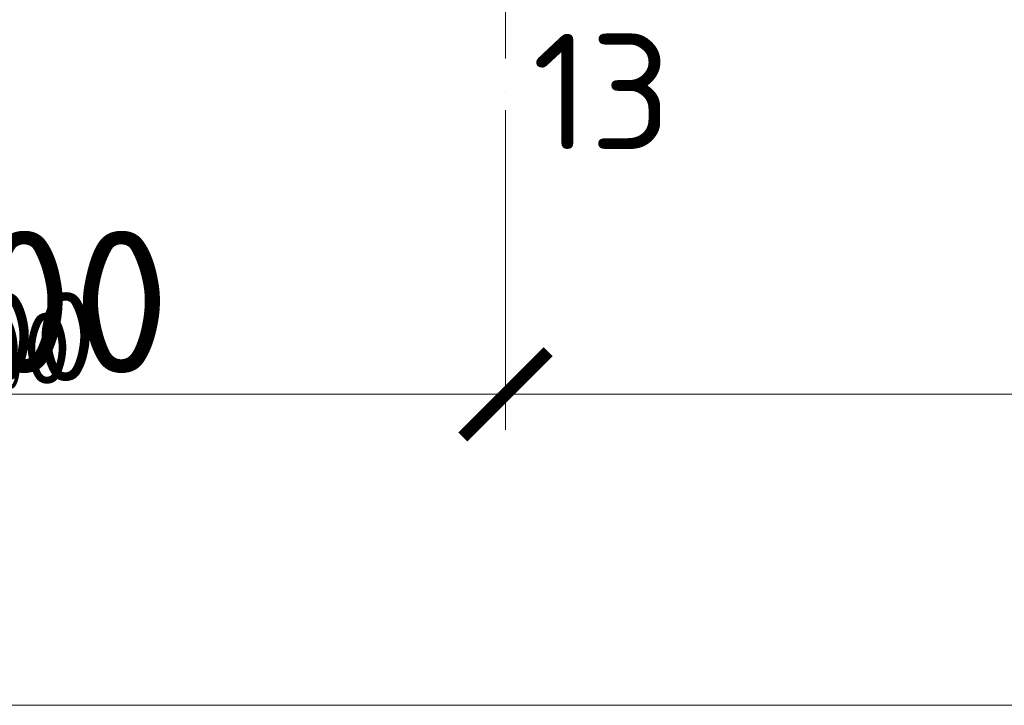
# Model space of a CAD drawing. Header units: millimetres. Extents: x -725694 to 5289369, y -1488057 to 2187451.
# Tile 613 of 656: x 417815 to 423359, y 144775 to 148633. Entities that reach past the tile are written whole.
import ezdxf

# ---------------------------------------------------------------- set-up
doc = ezdxf.new("R2010")
doc.units = ezdxf.units.MM
doc.linetypes.add('CENTERX2', pattern=[101.6, 63.5, -12.7, 12.7, -12.7])
doc.linetypes.add('DASHDOT', pattern=[25.4, 12.7, -6.35, 0, -6.35])
doc.layers.get('Defpoints').update_dxf_attribs({"color": 8})
for name, color, linetype, lineweight in [('A99_N_koty-200', 5, 'Continuous', 5), ('A99_N_koty-200 @ 1', 5, 'Continuous', 5), ('A99_N_koty-200 @ 10', 5, 'Continuous', 5), ('A99_N_koty-200 @ 100', 5, 'Continuous', 5), ('A99_N_koty-200 @ 200', 5, 'Continuous', 5), ('A99_N_koty-200 @ 250 (1)', 5, 'Continuous', 5), ('A99_N_koty-200 @ 250 (2)', 5, 'Continuous', 5), ('A99_N_koty-200 @ 400', 5, 'Continuous', 5), ('A99_N_txt-popis-200', 240, 'Continuous', 5), ('A99_S_osy', 1, 'CENTERX2', 5)]:
    doc.layers.add(name, color=color, linetype=linetype, lineweight=lineweight)
doc.styles.add('A99_kota', font='isocpeur.ttf', dxfattribs={"height": 2})
doc.styles.add('ad_popis 100', font='isocpeur.ttf', dxfattribs={"height": 200})
doc.dimstyles.new('A99_kota_200 new', dxfattribs={"dimscale": 200, "dimtxt": 2, "dimasz": 1.2, "dimexe": 0.5, "dimexo": 1.5, "dimgap": 0.3, "dimtad": 1, "dimdec": 0, "dimzin": 3, "dimdsep": 46, "dimtxsty": 'A99_kota', "dimblk": 'ARCHTICK', "dimcen": 2.5, "dimazin": 2, "dimtfac": 0.75, "dimtdec": 0, "dimtmove": 2, "dimatfit": 0, "dimfxl": 0, "dimtolj": 1, "dimtzin": 0, "dimlwd": 5, "dimlwe": 5, "dimarcsym": 0})

# ---------------------------------------------------------------- blocks, each defined once
blk = doc.blocks.new('_ArchTick')
at = {"color": 0, "linetype": 'ByBlock', "const_width": 0.15}
blk.add_lwpolyline([(-0.5, -0.5), (0.5, 0.5)], dxfattribs=at)
blk = doc.blocks.new('*D4680')
at = {"layer": 'A99_N_koty-200', "color": 0, "linetype": 'Continuous', "lineweight": 5, "ltscale": 10, "transparency": 16777216}
for p, q in [((420550, 146925), (420550, 146475)), ((429550, 146925), (429550, 146475)), ((429550, 146525), (420550, 146525))]:
    blk.add_line(p, q, dxfattribs=at)
at = {"layer": 'Defpoints', "color": 0, "linetype": 'Continuous', "lineweight": 0, "ltscale": 10, "transparency": 16777216}
for p in [(420550, 149400), (429550, 149400), (420550, 146525)]:
    blk.add_point(p, dxfattribs=at)
at = {"layer": 'A99_N_koty-200', "color": 0, "linetype": 'Continuous', "lineweight": 5, "ltscale": 10, "transparency": 16777216, "xscale": 120, "yscale": 120, "zscale": 120, "rotation": 180}
blk.add_blockref('_ArchTick', (420550, 146525), dxfattribs=at)
at = {"layer": 'A99_N_koty-200', "color": 0, "linetype": 'Continuous', "lineweight": 5, "ltscale": 10, "transparency": 16777216, "xscale": 120, "yscale": 120, "zscale": 120}
blk.add_blockref('_ArchTick', (429550, 146525), dxfattribs=at)
at = {"layer": 'A99_N_koty-200', "color": 0, "linetype": 'Continuous', "ltscale": 10, "transparency": 16777216, "insert": (425050, 146655), "char_height": 200, "attachment_point": 5, "style": 'A99_kota'}
blk.add_mtext('\\A1;9000', dxfattribs=at)
blk = doc.blocks.new('*D4681')
at = {"layer": 'A99_N_koty-200', "color": 0, "linetype": 'Continuous', "lineweight": 5, "ltscale": 10, "transparency": 16777216}
for p, q in [((420550, 147325), (420550, 146425)), ((429550, 147325), (429550, 146425)), ((429550, 146525), (420550, 146525))]:
    blk.add_line(p, q, dxfattribs=at)
at = {"layer": 'Defpoints', "color": 0, "linetype": 'Continuous', "lineweight": 0, "ltscale": 10, "transparency": 16777216}
for p in [(420550, 149400), (429550, 149400), (420550, 146525)]:
    blk.add_point(p, dxfattribs=at)
at = {"layer": 'A99_N_koty-200', "color": 0, "linetype": 'Continuous', "lineweight": 5, "ltscale": 10, "transparency": 16777216, "xscale": 240, "yscale": 240, "zscale": 240, "rotation": 180}
blk.add_blockref('_ArchTick', (420550, 146525), dxfattribs=at)
at = {"layer": 'A99_N_koty-200', "color": 0, "linetype": 'Continuous', "lineweight": 5, "ltscale": 10, "transparency": 16777216, "xscale": 240, "yscale": 240, "zscale": 240}
blk.add_blockref('_ArchTick', (429550, 146525), dxfattribs=at)
at = {"layer": 'A99_N_koty-200', "color": 0, "linetype": 'Continuous', "ltscale": 10, "transparency": 16777216, "insert": (425050, 146785), "char_height": 400, "attachment_point": 5, "style": 'A99_kota'}
blk.add_mtext('\\A1;9000', dxfattribs=at)
blk = doc.blocks.new('*D4682')
at = {"layer": 'A99_N_koty-200', "color": 0, "linetype": 'Continuous', "lineweight": 5, "ltscale": 10, "transparency": 16777216}
for p, q in [((420550, 146529), (420550, 146524.5)), ((429550, 146525), (420550, 146525)), ((429550, 146529), (429550, 146524.5))]:
    blk.add_line(p, q, dxfattribs=at)
at = {"layer": 'Defpoints', "color": 0, "linetype": 'Continuous', "lineweight": 0, "ltscale": 10, "transparency": 16777216}
for p in [(420550, 149400), (429550, 149400), (420550, 146525)]:
    blk.add_point(p, dxfattribs=at)
at = {"layer": 'A99_N_koty-200', "color": 0, "linetype": 'Continuous', "lineweight": 5, "ltscale": 10, "transparency": 16777216, "xscale": 1.2, "yscale": 1.2, "zscale": 1.2, "rotation": 180}
blk.add_blockref('_ArchTick', (420550, 146525), dxfattribs=at)
at = {"layer": 'A99_N_koty-200', "color": 0, "linetype": 'Continuous', "lineweight": 5, "ltscale": 10, "transparency": 16777216, "xscale": 1.2, "yscale": 1.2, "zscale": 1.2}
blk.add_blockref('_ArchTick', (429550, 146525), dxfattribs=at)
at = {"layer": 'A99_N_koty-200', "color": 0, "linetype": 'Continuous', "ltscale": 10, "transparency": 16777216, "insert": (425050, 146526.3), "char_height": 2, "attachment_point": 5, "style": 'A99_kota'}
blk.add_mtext('\\A1;9000', dxfattribs=at)
blk = doc.blocks.new('*D4683')
at = {"layer": 'A99_N_koty-200', "color": 0, "linetype": 'Continuous', "lineweight": 5, "ltscale": 10, "transparency": 16777216}
for p, q in [((420550, 148125), (420550, 146325)), ((429550, 148125), (429550, 146325)), ((429550, 146525), (420550, 146525))]:
    blk.add_line(p, q, dxfattribs=at)
at = {"layer": 'Defpoints', "color": 0, "linetype": 'Continuous', "lineweight": 0, "ltscale": 10, "transparency": 16777216}
for p in [(420550, 149400), (429550, 149400), (420550, 146525)]:
    blk.add_point(p, dxfattribs=at)
at = {"layer": 'A99_N_koty-200', "color": 0, "linetype": 'Continuous', "lineweight": 5, "ltscale": 10, "transparency": 16777216, "xscale": 480, "yscale": 480, "zscale": 480, "rotation": 180}
blk.add_blockref('_ArchTick', (420550, 146525), dxfattribs=at)
at = {"layer": 'A99_N_koty-200', "color": 0, "linetype": 'Continuous', "lineweight": 5, "ltscale": 10, "transparency": 16777216, "xscale": 480, "yscale": 480, "zscale": 480}
blk.add_blockref('_ArchTick', (429550, 146525), dxfattribs=at)
at = {"layer": 'A99_N_koty-200', "color": 0, "linetype": 'Continuous', "ltscale": 10, "transparency": 16777216, "insert": (425050, 147045), "char_height": 800, "attachment_point": 5, "style": 'A99_kota'}
blk.add_mtext('\\A1;9000', dxfattribs=at)
blk = doc.blocks.new('*D4684')
at = {"layer": 'A99_N_koty-200', "color": 0, "linetype": 'Continuous', "lineweight": 5, "ltscale": 10, "transparency": 16777216}
for p, q in [((420550, 146565), (420550, 146520)), ((429550, 146525), (420550, 146525)), ((429550, 146565), (429550, 146520))]:
    blk.add_line(p, q, dxfattribs=at)
at = {"layer": 'Defpoints', "color": 0, "linetype": 'Continuous', "lineweight": 0, "ltscale": 10, "transparency": 16777216}
for p in [(420550, 149400), (429550, 149400), (420550, 146525)]:
    blk.add_point(p, dxfattribs=at)
at = {"layer": 'A99_N_koty-200', "color": 0, "linetype": 'Continuous', "lineweight": 5, "ltscale": 10, "transparency": 16777216, "xscale": 12, "yscale": 12, "zscale": 12, "rotation": 180}
blk.add_blockref('_ArchTick', (420550, 146525), dxfattribs=at)
at = {"layer": 'A99_N_koty-200', "color": 0, "linetype": 'Continuous', "lineweight": 5, "ltscale": 10, "transparency": 16777216, "xscale": 12, "yscale": 12, "zscale": 12}
blk.add_blockref('_ArchTick', (429550, 146525), dxfattribs=at)
at = {"layer": 'A99_N_koty-200', "color": 0, "linetype": 'Continuous', "ltscale": 10, "transparency": 16777216, "insert": (425050, 146538), "char_height": 20, "attachment_point": 5, "style": 'A99_kota'}
blk.add_mtext('\\A1;9000', dxfattribs=at)
blk = doc.blocks.new('*D4685')
at = {"layer": 'A99_N_koty-200', "color": 0, "linetype": 'Continuous', "lineweight": 5, "ltscale": 10, "transparency": 16777216}
for p, q in [((420550, 147525), (420550, 146400)), ((429550, 147525), (429550, 146400)), ((429550, 146525), (420550, 146525))]:
    blk.add_line(p, q, dxfattribs=at)
at = {"layer": 'Defpoints', "color": 0, "linetype": 'Continuous', "lineweight": 0, "ltscale": 10, "transparency": 16777216}
for p in [(420550, 149400), (429550, 149400), (420550, 146525)]:
    blk.add_point(p, dxfattribs=at)
at = {"layer": 'A99_N_koty-200', "color": 0, "linetype": 'Continuous', "lineweight": 5, "ltscale": 10, "transparency": 16777216, "xscale": 300, "yscale": 300, "zscale": 300, "rotation": 180}
blk.add_blockref('_ArchTick', (420550, 146525), dxfattribs=at)
at = {"layer": 'A99_N_koty-200', "color": 0, "linetype": 'Continuous', "lineweight": 5, "ltscale": 10, "transparency": 16777216, "xscale": 300, "yscale": 300, "zscale": 300}
blk.add_blockref('_ArchTick', (429550, 146525), dxfattribs=at)
at = {"layer": 'A99_N_koty-200', "color": 0, "linetype": 'Continuous', "ltscale": 10, "transparency": 16777216, "insert": (425050, 146850), "char_height": 500, "attachment_point": 5, "style": 'A99_kota'}
blk.add_mtext('\\A1;9000', dxfattribs=at)
blk = doc.blocks.new('*D4686')
at = {"layer": 'A99_N_koty-200', "color": 0, "linetype": 'Continuous', "lineweight": 5, "ltscale": 10, "transparency": 16777216}
for p, q in [((420550, 147525), (420550, 146400)), ((429550, 147525), (429550, 146400)), ((429550, 146525), (420550, 146525))]:
    blk.add_line(p, q, dxfattribs=at)
at = {"layer": 'Defpoints', "color": 0, "linetype": 'Continuous', "lineweight": 0, "ltscale": 10, "transparency": 16777216}
for p in [(420550, 149400), (429550, 149400), (420550, 146525)]:
    blk.add_point(p, dxfattribs=at)
at = {"layer": 'A99_N_koty-200', "color": 0, "linetype": 'Continuous', "lineweight": 5, "ltscale": 10, "transparency": 16777216, "xscale": 300, "yscale": 300, "zscale": 300, "rotation": 180}
blk.add_blockref('_ArchTick', (420550, 146525), dxfattribs=at)
at = {"layer": 'A99_N_koty-200', "color": 0, "linetype": 'Continuous', "lineweight": 5, "ltscale": 10, "transparency": 16777216, "xscale": 300, "yscale": 300, "zscale": 300}
blk.add_blockref('_ArchTick', (429550, 146525), dxfattribs=at)
at = {"layer": 'A99_N_koty-200', "color": 0, "linetype": 'Continuous', "ltscale": 10, "transparency": 16777216, "insert": (425050, 146850), "char_height": 500, "attachment_point": 5, "style": 'A99_kota'}
blk.add_mtext('\\A1;9000', dxfattribs=at)
blk = doc.blocks.new('*D4688')
at = {"layer": 'A99_N_koty-200', "color": 0, "linetype": 'Continuous', "lineweight": 5, "ltscale": 10, "transparency": 16777216}
for p, q in [((414550, 146925), (414550, 146475)), ((420550, 146925), (420550, 146475)), ((420550, 146525), (414550, 146525))]:
    blk.add_line(p, q, dxfattribs=at)
at = {"layer": 'Defpoints', "color": 0, "linetype": 'Continuous', "lineweight": 0, "ltscale": 10, "transparency": 16777216}
for p in [(414550, 149400), (420550, 149400), (414550, 146525)]:
    blk.add_point(p, dxfattribs=at)
at = {"layer": 'A99_N_koty-200', "color": 0, "linetype": 'Continuous', "lineweight": 5, "ltscale": 10, "transparency": 16777216, "xscale": 120, "yscale": 120, "zscale": 120, "rotation": 180}
blk.add_blockref('_ArchTick', (414550, 146525), dxfattribs=at)
at = {"layer": 'A99_N_koty-200', "color": 0, "linetype": 'Continuous', "lineweight": 5, "ltscale": 10, "transparency": 16777216, "xscale": 120, "yscale": 120, "zscale": 120}
blk.add_blockref('_ArchTick', (420550, 146525), dxfattribs=at)
at = {"layer": 'A99_N_koty-200', "color": 0, "linetype": 'Continuous', "ltscale": 10, "transparency": 16777216, "insert": (417550, 146655), "char_height": 200, "attachment_point": 5, "style": 'A99_kota'}
blk.add_mtext('\\A1;6000', dxfattribs=at)
blk = doc.blocks.new('*D4689')
at = {"layer": 'A99_N_koty-200', "color": 0, "linetype": 'Continuous', "lineweight": 5, "ltscale": 10, "transparency": 16777216}
for p, q in [((414550, 147325), (414550, 146425)), ((420550, 147325), (420550, 146425)), ((420550, 146525), (414550, 146525))]:
    blk.add_line(p, q, dxfattribs=at)
at = {"layer": 'Defpoints', "color": 0, "linetype": 'Continuous', "lineweight": 0, "ltscale": 10, "transparency": 16777216}
for p in [(414550, 149400), (420550, 149400), (414550, 146525)]:
    blk.add_point(p, dxfattribs=at)
at = {"layer": 'A99_N_koty-200', "color": 0, "linetype": 'Continuous', "lineweight": 5, "ltscale": 10, "transparency": 16777216, "xscale": 240, "yscale": 240, "zscale": 240, "rotation": 180}
blk.add_blockref('_ArchTick', (414550, 146525), dxfattribs=at)
at = {"layer": 'A99_N_koty-200', "color": 0, "linetype": 'Continuous', "lineweight": 5, "ltscale": 10, "transparency": 16777216, "xscale": 240, "yscale": 240, "zscale": 240}
blk.add_blockref('_ArchTick', (420550, 146525), dxfattribs=at)
at = {"layer": 'A99_N_koty-200', "color": 0, "linetype": 'Continuous', "ltscale": 10, "transparency": 16777216, "insert": (417550, 146785), "char_height": 400, "attachment_point": 5, "style": 'A99_kota'}
blk.add_mtext('\\A1;6000', dxfattribs=at)
blk = doc.blocks.new('*D4690')
at = {"layer": 'A99_N_koty-200', "color": 0, "linetype": 'Continuous', "lineweight": 5, "ltscale": 10, "transparency": 16777216}
for p, q in [((414550, 146529), (414550, 146524.5)), ((420550, 146525), (414550, 146525)), ((420550, 146529), (420550, 146524.5))]:
    blk.add_line(p, q, dxfattribs=at)
at = {"layer": 'Defpoints', "color": 0, "linetype": 'Continuous', "lineweight": 0, "ltscale": 10, "transparency": 16777216}
for p in [(414550, 149400), (420550, 149400), (414550, 146525)]:
    blk.add_point(p, dxfattribs=at)
at = {"layer": 'A99_N_koty-200', "color": 0, "linetype": 'Continuous', "lineweight": 5, "ltscale": 10, "transparency": 16777216, "xscale": 1.2, "yscale": 1.2, "zscale": 1.2, "rotation": 180}
blk.add_blockref('_ArchTick', (414550, 146525), dxfattribs=at)
at = {"layer": 'A99_N_koty-200', "color": 0, "linetype": 'Continuous', "lineweight": 5, "ltscale": 10, "transparency": 16777216, "xscale": 1.2, "yscale": 1.2, "zscale": 1.2}
blk.add_blockref('_ArchTick', (420550, 146525), dxfattribs=at)
at = {"layer": 'A99_N_koty-200', "color": 0, "linetype": 'Continuous', "ltscale": 10, "transparency": 16777216, "insert": (417550, 146526.3), "char_height": 2, "attachment_point": 5, "style": 'A99_kota'}
blk.add_mtext('\\A1;6000', dxfattribs=at)
blk = doc.blocks.new('*D4691')
at = {"layer": 'A99_N_koty-200', "color": 0, "linetype": 'Continuous', "lineweight": 5, "ltscale": 10, "transparency": 16777216}
for p, q in [((414550, 148125), (414550, 146325)), ((420550, 148125), (420550, 146325)), ((420550, 146525), (414550, 146525))]:
    blk.add_line(p, q, dxfattribs=at)
at = {"layer": 'Defpoints', "color": 0, "linetype": 'Continuous', "lineweight": 0, "ltscale": 10, "transparency": 16777216}
for p in [(414550, 149400), (420550, 149400), (414550, 146525)]:
    blk.add_point(p, dxfattribs=at)
at = {"layer": 'A99_N_koty-200', "color": 0, "linetype": 'Continuous', "lineweight": 5, "ltscale": 10, "transparency": 16777216, "xscale": 480, "yscale": 480, "zscale": 480, "rotation": 180}
blk.add_blockref('_ArchTick', (414550, 146525), dxfattribs=at)
at = {"layer": 'A99_N_koty-200', "color": 0, "linetype": 'Continuous', "lineweight": 5, "ltscale": 10, "transparency": 16777216, "xscale": 480, "yscale": 480, "zscale": 480}
blk.add_blockref('_ArchTick', (420550, 146525), dxfattribs=at)
at = {"layer": 'A99_N_koty-200', "color": 0, "linetype": 'Continuous', "ltscale": 10, "transparency": 16777216, "insert": (417550, 147045), "char_height": 800, "attachment_point": 5, "style": 'A99_kota'}
blk.add_mtext('\\A1;6000', dxfattribs=at)
blk = doc.blocks.new('*D4692')
at = {"layer": 'A99_N_koty-200', "color": 0, "linetype": 'Continuous', "lineweight": 5, "ltscale": 10, "transparency": 16777216}
for p, q in [((414550, 146565), (414550, 146520)), ((420550, 146525), (414550, 146525)), ((420550, 146565), (420550, 146520))]:
    blk.add_line(p, q, dxfattribs=at)
at = {"layer": 'Defpoints', "color": 0, "linetype": 'Continuous', "lineweight": 0, "ltscale": 10, "transparency": 16777216}
for p in [(414550, 149400), (420550, 149400), (414550, 146525)]:
    blk.add_point(p, dxfattribs=at)
at = {"layer": 'A99_N_koty-200', "color": 0, "linetype": 'Continuous', "lineweight": 5, "ltscale": 10, "transparency": 16777216, "xscale": 12, "yscale": 12, "zscale": 12, "rotation": 180}
blk.add_blockref('_ArchTick', (414550, 146525), dxfattribs=at)
at = {"layer": 'A99_N_koty-200', "color": 0, "linetype": 'Continuous', "lineweight": 5, "ltscale": 10, "transparency": 16777216, "xscale": 12, "yscale": 12, "zscale": 12}
blk.add_blockref('_ArchTick', (420550, 146525), dxfattribs=at)
at = {"layer": 'A99_N_koty-200', "color": 0, "linetype": 'Continuous', "ltscale": 10, "transparency": 16777216, "insert": (417550, 146538), "char_height": 20, "attachment_point": 5, "style": 'A99_kota'}
blk.add_mtext('\\A1;6000', dxfattribs=at)
blk = doc.blocks.new('*D4693')
at = {"layer": 'A99_N_koty-200', "color": 0, "linetype": 'Continuous', "lineweight": 5, "ltscale": 10, "transparency": 16777216}
for p, q in [((414550, 147525), (414550, 146400)), ((420550, 147525), (420550, 146400)), ((420550, 146525), (414550, 146525))]:
    blk.add_line(p, q, dxfattribs=at)
at = {"layer": 'Defpoints', "color": 0, "linetype": 'Continuous', "lineweight": 0, "ltscale": 10, "transparency": 16777216}
for p in [(414550, 149400), (420550, 149400), (414550, 146525)]:
    blk.add_point(p, dxfattribs=at)
at = {"layer": 'A99_N_koty-200', "color": 0, "linetype": 'Continuous', "lineweight": 5, "ltscale": 10, "transparency": 16777216, "xscale": 300, "yscale": 300, "zscale": 300, "rotation": 180}
blk.add_blockref('_ArchTick', (414550, 146525), dxfattribs=at)
at = {"layer": 'A99_N_koty-200', "color": 0, "linetype": 'Continuous', "lineweight": 5, "ltscale": 10, "transparency": 16777216, "xscale": 300, "yscale": 300, "zscale": 300}
blk.add_blockref('_ArchTick', (420550, 146525), dxfattribs=at)
at = {"layer": 'A99_N_koty-200', "color": 0, "linetype": 'Continuous', "ltscale": 10, "transparency": 16777216, "insert": (417550, 146850), "char_height": 500, "attachment_point": 5, "style": 'A99_kota'}
blk.add_mtext('\\A1;6000', dxfattribs=at)
blk = doc.blocks.new('*D4694')
at = {"layer": 'A99_N_koty-200', "color": 0, "linetype": 'Continuous', "lineweight": 5, "ltscale": 10, "transparency": 16777216}
for p, q in [((414550, 147525), (414550, 146400)), ((420550, 147525), (420550, 146400)), ((420550, 146525), (414550, 146525))]:
    blk.add_line(p, q, dxfattribs=at)
at = {"layer": 'Defpoints', "color": 0, "linetype": 'Continuous', "lineweight": 0, "ltscale": 10, "transparency": 16777216}
for p in [(414550, 149400), (420550, 149400), (414550, 146525)]:
    blk.add_point(p, dxfattribs=at)
at = {"layer": 'A99_N_koty-200', "color": 0, "linetype": 'Continuous', "lineweight": 5, "ltscale": 10, "transparency": 16777216, "xscale": 300, "yscale": 300, "zscale": 300, "rotation": 180}
blk.add_blockref('_ArchTick', (414550, 146525), dxfattribs=at)
at = {"layer": 'A99_N_koty-200', "color": 0, "linetype": 'Continuous', "lineweight": 5, "ltscale": 10, "transparency": 16777216, "xscale": 300, "yscale": 300, "zscale": 300}
blk.add_blockref('_ArchTick', (420550, 146525), dxfattribs=at)
at = {"layer": 'A99_N_koty-200', "color": 0, "linetype": 'Continuous', "ltscale": 10, "transparency": 16777216, "insert": (417550, 146850), "char_height": 500, "attachment_point": 5, "style": 'A99_kota'}
blk.add_mtext('\\A1;6000', dxfattribs=at)
blk = doc.blocks.new('*D4784')
at = {"layer": 'A99_N_koty-200', "color": 0, "linetype": 'Continuous', "lineweight": 5, "ltscale": 10, "transparency": 16777216}
for p, q in [((299400, 145175), (299400, 144725)), ((438875.5, 145175), (438875.5, 144725)), ((438875.5, 144775), (299400, 144775))]:
    blk.add_line(p, q, dxfattribs=at)
at = {"layer": 'Defpoints', "color": 0, "linetype": 'Continuous', "lineweight": 0, "ltscale": 10, "transparency": 16777216}
for p in [(299400, 148705), (438875.5, 148705), (299400, 144775)]:
    blk.add_point(p, dxfattribs=at)
at = {"layer": 'A99_N_koty-200', "color": 0, "linetype": 'Continuous', "lineweight": 5, "ltscale": 10, "transparency": 16777216, "xscale": 120, "yscale": 120, "zscale": 120, "rotation": 180}
blk.add_blockref('_ArchTick', (299400, 144775), dxfattribs=at)
at = {"layer": 'A99_N_koty-200', "color": 0, "linetype": 'Continuous', "lineweight": 5, "ltscale": 10, "transparency": 16777216, "xscale": 120, "yscale": 120, "zscale": 120}
blk.add_blockref('_ArchTick', (438875.5, 144775), dxfattribs=at)
at = {"layer": 'A99_N_koty-200', "color": 0, "linetype": 'Continuous', "ltscale": 10, "transparency": 16777216, "insert": (369137.8, 144905), "char_height": 200, "attachment_point": 5, "style": 'A99_kota'}
blk.add_mtext('\\A1;139476', dxfattribs=at)
blk = doc.blocks.new('*D4785')
at = {"layer": 'A99_N_koty-200', "color": 0, "linetype": 'Continuous', "lineweight": 5, "ltscale": 10, "transparency": 16777216}
for p, q in [((299400, 145575), (299400, 144675)), ((438875.5, 145575), (438875.5, 144675)), ((438875.5, 144775), (299400, 144775))]:
    blk.add_line(p, q, dxfattribs=at)
at = {"layer": 'Defpoints', "color": 0, "linetype": 'Continuous', "lineweight": 0, "ltscale": 10, "transparency": 16777216}
for p in [(299400, 148705), (438875.5, 148705), (299400, 144775)]:
    blk.add_point(p, dxfattribs=at)
at = {"layer": 'A99_N_koty-200', "color": 0, "linetype": 'Continuous', "lineweight": 5, "ltscale": 10, "transparency": 16777216, "xscale": 240, "yscale": 240, "zscale": 240, "rotation": 180}
blk.add_blockref('_ArchTick', (299400, 144775), dxfattribs=at)
at = {"layer": 'A99_N_koty-200', "color": 0, "linetype": 'Continuous', "lineweight": 5, "ltscale": 10, "transparency": 16777216, "xscale": 240, "yscale": 240, "zscale": 240}
blk.add_blockref('_ArchTick', (438875.5, 144775), dxfattribs=at)
at = {"layer": 'A99_N_koty-200', "color": 0, "linetype": 'Continuous', "ltscale": 10, "transparency": 16777216, "insert": (369137.8, 145035), "char_height": 400, "attachment_point": 5, "style": 'A99_kota'}
blk.add_mtext('\\A1;139476', dxfattribs=at)
blk = doc.blocks.new('*D4786')
at = {"layer": 'A99_N_koty-200', "color": 0, "linetype": 'Continuous', "lineweight": 5, "ltscale": 10, "transparency": 16777216}
for p, q in [((299400, 144779), (299400, 144774.5)), ((438875.5, 144775), (299400, 144775)), ((438875.5, 144779), (438875.5, 144774.5))]:
    blk.add_line(p, q, dxfattribs=at)
at = {"layer": 'Defpoints', "color": 0, "linetype": 'Continuous', "lineweight": 0, "ltscale": 10, "transparency": 16777216}
for p in [(299400, 148705), (438875.5, 148705), (299400, 144775)]:
    blk.add_point(p, dxfattribs=at)
at = {"layer": 'A99_N_koty-200', "color": 0, "linetype": 'Continuous', "lineweight": 5, "ltscale": 10, "transparency": 16777216, "xscale": 1.2, "yscale": 1.2, "zscale": 1.2, "rotation": 180}
blk.add_blockref('_ArchTick', (299400, 144775), dxfattribs=at)
at = {"layer": 'A99_N_koty-200', "color": 0, "linetype": 'Continuous', "lineweight": 5, "ltscale": 10, "transparency": 16777216, "xscale": 1.2, "yscale": 1.2, "zscale": 1.2}
blk.add_blockref('_ArchTick', (438875.5, 144775), dxfattribs=at)
at = {"layer": 'A99_N_koty-200', "color": 0, "linetype": 'Continuous', "ltscale": 10, "transparency": 16777216, "insert": (369137.8, 144776.3), "char_height": 2, "attachment_point": 5, "style": 'A99_kota'}
blk.add_mtext('\\A1;139476', dxfattribs=at)
blk = doc.blocks.new('*D4787')
at = {"layer": 'A99_N_koty-200', "color": 0, "linetype": 'Continuous', "lineweight": 5, "ltscale": 10, "transparency": 16777216}
for p, q in [((299400, 146375), (299400, 144575)), ((438875.5, 146375), (438875.5, 144575)), ((438875.5, 144775), (299400, 144775))]:
    blk.add_line(p, q, dxfattribs=at)
at = {"layer": 'Defpoints', "color": 0, "linetype": 'Continuous', "lineweight": 0, "ltscale": 10, "transparency": 16777216}
for p in [(299400, 148705), (438875.5, 148705), (299400, 144775)]:
    blk.add_point(p, dxfattribs=at)
at = {"layer": 'A99_N_koty-200', "color": 0, "linetype": 'Continuous', "lineweight": 5, "ltscale": 10, "transparency": 16777216, "xscale": 480, "yscale": 480, "zscale": 480, "rotation": 180}
blk.add_blockref('_ArchTick', (299400, 144775), dxfattribs=at)
at = {"layer": 'A99_N_koty-200', "color": 0, "linetype": 'Continuous', "lineweight": 5, "ltscale": 10, "transparency": 16777216, "xscale": 480, "yscale": 480, "zscale": 480}
blk.add_blockref('_ArchTick', (438875.5, 144775), dxfattribs=at)
at = {"layer": 'A99_N_koty-200', "color": 0, "linetype": 'Continuous', "ltscale": 10, "transparency": 16777216, "insert": (369137.8, 145295), "char_height": 800, "attachment_point": 5, "style": 'A99_kota'}
blk.add_mtext('\\A1;139476', dxfattribs=at)
blk = doc.blocks.new('*D4788')
at = {"layer": 'A99_N_koty-200', "color": 0, "linetype": 'Continuous', "lineweight": 5, "ltscale": 10, "transparency": 16777216}
for p, q in [((299400, 144815), (299400, 144770)), ((438875.5, 144815), (438875.5, 144770)), ((438875.5, 144775), (299400, 144775))]:
    blk.add_line(p, q, dxfattribs=at)
at = {"layer": 'Defpoints', "color": 0, "linetype": 'Continuous', "lineweight": 0, "ltscale": 10, "transparency": 16777216}
for p in [(299400, 148705), (438875.5, 148705), (299400, 144775)]:
    blk.add_point(p, dxfattribs=at)
at = {"layer": 'A99_N_koty-200', "color": 0, "linetype": 'Continuous', "lineweight": 5, "ltscale": 10, "transparency": 16777216, "xscale": 12, "yscale": 12, "zscale": 12, "rotation": 180}
blk.add_blockref('_ArchTick', (299400, 144775), dxfattribs=at)
at = {"layer": 'A99_N_koty-200', "color": 0, "linetype": 'Continuous', "lineweight": 5, "ltscale": 10, "transparency": 16777216, "xscale": 12, "yscale": 12, "zscale": 12}
blk.add_blockref('_ArchTick', (438875.5, 144775), dxfattribs=at)
at = {"layer": 'A99_N_koty-200', "color": 0, "linetype": 'Continuous', "ltscale": 10, "transparency": 16777216, "insert": (369137.8, 144788), "char_height": 20, "attachment_point": 5, "style": 'A99_kota'}
blk.add_mtext('\\A1;139476', dxfattribs=at)
blk = doc.blocks.new('*D4789')
at = {"layer": 'A99_N_koty-200', "color": 0, "linetype": 'Continuous', "lineweight": 5, "ltscale": 10, "transparency": 16777216}
for p, q in [((299400, 145775), (299400, 144650)), ((438875.5, 145775), (438875.5, 144650)), ((438875.5, 144775), (299400, 144775))]:
    blk.add_line(p, q, dxfattribs=at)
at = {"layer": 'Defpoints', "color": 0, "linetype": 'Continuous', "lineweight": 0, "ltscale": 10, "transparency": 16777216}
for p in [(299400, 148705), (438875.5, 148705), (299400, 144775)]:
    blk.add_point(p, dxfattribs=at)
at = {"layer": 'A99_N_koty-200', "color": 0, "linetype": 'Continuous', "lineweight": 5, "ltscale": 10, "transparency": 16777216, "xscale": 300, "yscale": 300, "zscale": 300, "rotation": 180}
blk.add_blockref('_ArchTick', (299400, 144775), dxfattribs=at)
at = {"layer": 'A99_N_koty-200', "color": 0, "linetype": 'Continuous', "lineweight": 5, "ltscale": 10, "transparency": 16777216, "xscale": 300, "yscale": 300, "zscale": 300}
blk.add_blockref('_ArchTick', (438875.5, 144775), dxfattribs=at)
at = {"layer": 'A99_N_koty-200', "color": 0, "linetype": 'Continuous', "ltscale": 10, "transparency": 16777216, "insert": (369137.8, 145100), "char_height": 500, "attachment_point": 5, "style": 'A99_kota'}
blk.add_mtext('\\A1;139476', dxfattribs=at)
blk = doc.blocks.new('*D4790')
at = {"layer": 'A99_N_koty-200', "color": 0, "linetype": 'Continuous', "lineweight": 5, "ltscale": 10, "transparency": 16777216}
for p, q in [((299400, 145775), (299400, 144650)), ((438875.5, 145775), (438875.5, 144650)), ((438875.5, 144775), (299400, 144775))]:
    blk.add_line(p, q, dxfattribs=at)
at = {"layer": 'Defpoints', "color": 0, "linetype": 'Continuous', "lineweight": 0, "ltscale": 10, "transparency": 16777216}
for p in [(299400, 148705), (438875.5, 148705), (299400, 144775)]:
    blk.add_point(p, dxfattribs=at)
at = {"layer": 'A99_N_koty-200', "color": 0, "linetype": 'Continuous', "lineweight": 5, "ltscale": 10, "transparency": 16777216, "xscale": 300, "yscale": 300, "zscale": 300, "rotation": 180}
blk.add_blockref('_ArchTick', (299400, 144775), dxfattribs=at)
at = {"layer": 'A99_N_koty-200', "color": 0, "linetype": 'Continuous', "lineweight": 5, "ltscale": 10, "transparency": 16777216, "xscale": 300, "yscale": 300, "zscale": 300}
blk.add_blockref('_ArchTick', (438875.5, 144775), dxfattribs=at)
at = {"layer": 'A99_N_koty-200', "color": 0, "linetype": 'Continuous', "ltscale": 10, "transparency": 16777216, "insert": (369137.8, 145100), "char_height": 500, "attachment_point": 5, "style": 'A99_kota'}
blk.add_mtext('\\A1;139476', dxfattribs=at)
blk = doc.blocks.new('*U6086')
at = {"layer": 'A99_N_koty-200 @ 1', "linetype": 'Continuous', "ltscale": 10}
dim = blk.add_linear_dim(base=(420550, 146525), p1=(429550, 149400), p2=(420550, 149400), angle=180, dimstyle='A99_kota_200 new', override={"dimscale": 1, "dimtix": 1, "dimtofl": 1, "dimtmove": 1, "dimatfit": 1}, dxfattribs=at)
dim.commit()
dim.dimension.update_dxf_attribs({"geometry": '*D4682', "text_midpoint": (425050, 146526.3)})
at = {"layer": 'A99_N_koty-200 @ 10', "linetype": 'Continuous', "ltscale": 10}
dim = blk.add_linear_dim(base=(420550, 146525), p1=(429550, 149400), p2=(420550, 149400), angle=180, dimstyle='A99_kota_200 new', override={"dimscale": 10, "dimtix": 1, "dimtofl": 1, "dimtmove": 1, "dimatfit": 1}, dxfattribs=at)
dim.commit()
dim.dimension.update_dxf_attribs({"geometry": '*D4684', "text_midpoint": (425050, 146538)})
at = {"layer": 'A99_N_koty-200 @ 100', "linetype": 'Continuous', "ltscale": 10}
dim = blk.add_linear_dim(base=(420550, 146525), p1=(429550, 149400), p2=(420550, 149400), angle=180, dimstyle='A99_kota_200 new', override={"dimscale": 100, "dimtix": 1, "dimtofl": 1, "dimtmove": 1, "dimatfit": 1}, dxfattribs=at)
dim.commit()
dim.dimension.update_dxf_attribs({"geometry": '*D4680', "text_midpoint": (425050, 146655)})
at = {"layer": 'A99_N_koty-200 @ 200', "linetype": 'Continuous', "ltscale": 10}
dim = blk.add_linear_dim(base=(420550, 146525), p1=(429550, 149400), p2=(420550, 149400), angle=180, dimstyle='A99_kota_200 new', override={"dimscale": 200, "dimtix": 1, "dimtofl": 1, "dimtmove": 1, "dimatfit": 1}, dxfattribs=at)
dim.commit()
dim.dimension.update_dxf_attribs({"geometry": '*D4681', "text_midpoint": (425050, 146785)})
at = {"layer": 'A99_N_koty-200 @ 250 (1)', "linetype": 'Continuous', "ltscale": 10}
dim = blk.add_linear_dim(base=(420550, 146525), p1=(429550, 149400), p2=(420550, 149400), angle=180, dimstyle='A99_kota_200 new', override={"dimscale": 250, "dimtix": 1, "dimtofl": 1, "dimtmove": 1, "dimatfit": 1}, dxfattribs=at)
dim.commit()
dim.dimension.update_dxf_attribs({"geometry": '*D4686', "text_midpoint": (425050, 146850)})
at = {"layer": 'A99_N_koty-200 @ 250 (2)', "linetype": 'Continuous', "ltscale": 10}
dim = blk.add_linear_dim(base=(420550, 146525), p1=(429550, 149400), p2=(420550, 149400), angle=180, dimstyle='A99_kota_200 new', override={"dimscale": 250, "dimtix": 1, "dimtofl": 1, "dimtmove": 1, "dimatfit": 1}, dxfattribs=at)
dim.commit()
dim.dimension.update_dxf_attribs({"geometry": '*D4685', "text_midpoint": (425050, 146850)})
at = {"layer": 'A99_N_koty-200 @ 400', "linetype": 'Continuous', "ltscale": 10}
dim = blk.add_linear_dim(base=(420550, 146525), p1=(429550, 149400), p2=(420550, 149400), angle=180, dimstyle='A99_kota_200 new', override={"dimscale": 400, "dimtix": 1, "dimtofl": 1, "dimtmove": 1, "dimatfit": 1}, dxfattribs=at)
dim.commit()
dim.dimension.update_dxf_attribs({"geometry": '*D4683', "text_midpoint": (425050, 147045)})
blk = doc.blocks.new('*U6087')
at = {"layer": 'A99_N_koty-200 @ 1', "linetype": 'Continuous', "ltscale": 10}
dim = blk.add_linear_dim(base=(414550, 146525), p1=(420550, 149400), p2=(414550, 149400), angle=180, dimstyle='A99_kota_200 new', override={"dimscale": 1, "dimtix": 1, "dimtofl": 1, "dimtmove": 1, "dimatfit": 1}, dxfattribs=at)
dim.commit()
dim.dimension.update_dxf_attribs({"geometry": '*D4690', "text_midpoint": (417550, 146526.3)})
at = {"layer": 'A99_N_koty-200 @ 10', "linetype": 'Continuous', "ltscale": 10}
dim = blk.add_linear_dim(base=(414550, 146525), p1=(420550, 149400), p2=(414550, 149400), angle=180, dimstyle='A99_kota_200 new', override={"dimscale": 10, "dimtix": 1, "dimtofl": 1, "dimtmove": 1, "dimatfit": 1}, dxfattribs=at)
dim.commit()
dim.dimension.update_dxf_attribs({"geometry": '*D4692', "text_midpoint": (417550, 146538)})
at = {"layer": 'A99_N_koty-200 @ 100', "linetype": 'Continuous', "ltscale": 10}
dim = blk.add_linear_dim(base=(414550, 146525), p1=(420550, 149400), p2=(414550, 149400), angle=180, dimstyle='A99_kota_200 new', override={"dimscale": 100, "dimtix": 1, "dimtofl": 1, "dimtmove": 1, "dimatfit": 1}, dxfattribs=at)
dim.commit()
dim.dimension.update_dxf_attribs({"geometry": '*D4688', "text_midpoint": (417550, 146655)})
at = {"layer": 'A99_N_koty-200 @ 200', "linetype": 'Continuous', "ltscale": 10}
dim = blk.add_linear_dim(base=(414550, 146525), p1=(420550, 149400), p2=(414550, 149400), angle=180, dimstyle='A99_kota_200 new', override={"dimscale": 200, "dimtix": 1, "dimtofl": 1, "dimtmove": 1, "dimatfit": 1}, dxfattribs=at)
dim.commit()
dim.dimension.update_dxf_attribs({"geometry": '*D4689', "text_midpoint": (417550, 146785)})
at = {"layer": 'A99_N_koty-200 @ 250 (1)', "linetype": 'Continuous', "ltscale": 10}
dim = blk.add_linear_dim(base=(414550, 146525), p1=(420550, 149400), p2=(414550, 149400), angle=180, dimstyle='A99_kota_200 new', override={"dimscale": 250, "dimtix": 1, "dimtofl": 1, "dimtmove": 1, "dimatfit": 1}, dxfattribs=at)
dim.commit()
dim.dimension.update_dxf_attribs({"geometry": '*D4694', "text_midpoint": (417550, 146850)})
at = {"layer": 'A99_N_koty-200 @ 250 (2)', "linetype": 'Continuous', "ltscale": 10}
dim = blk.add_linear_dim(base=(414550, 146525), p1=(420550, 149400), p2=(414550, 149400), angle=180, dimstyle='A99_kota_200 new', override={"dimscale": 250, "dimtix": 1, "dimtofl": 1, "dimtmove": 1, "dimatfit": 1}, dxfattribs=at)
dim.commit()
dim.dimension.update_dxf_attribs({"geometry": '*D4693', "text_midpoint": (417550, 146850)})
at = {"layer": 'A99_N_koty-200 @ 400', "linetype": 'Continuous', "ltscale": 10}
dim = blk.add_linear_dim(base=(414550, 146525), p1=(420550, 149400), p2=(414550, 149400), angle=180, dimstyle='A99_kota_200 new', override={"dimscale": 400, "dimtix": 1, "dimtofl": 1, "dimtmove": 1, "dimatfit": 1}, dxfattribs=at)
dim.commit()
dim.dimension.update_dxf_attribs({"geometry": '*D4691', "text_midpoint": (417550, 147045)})
blk = doc.blocks.new('*U6099')
at = {"layer": 'A99_N_koty-200 @ 1', "linetype": 'Continuous', "ltscale": 10}
dim = blk.add_linear_dim(base=(299400, 144775), p1=(438875.5457, 148705), p2=(299400, 148705), angle=180, dimstyle='A99_kota_200 new', override={"dimscale": 1, "dimtix": 1, "dimtofl": 1, "dimtmove": 1, "dimatfit": 1}, dxfattribs=at)
dim.commit()
dim.dimension.update_dxf_attribs({"geometry": '*D4786', "text_midpoint": (369137.7728, 144776.3)})
at = {"layer": 'A99_N_koty-200 @ 10', "linetype": 'Continuous', "ltscale": 10}
dim = blk.add_linear_dim(base=(299400, 144775), p1=(438875.5457, 148705), p2=(299400, 148705), angle=180, dimstyle='A99_kota_200 new', override={"dimscale": 10, "dimtix": 1, "dimtofl": 1, "dimtmove": 1, "dimatfit": 1}, dxfattribs=at)
dim.commit()
dim.dimension.update_dxf_attribs({"geometry": '*D4788', "text_midpoint": (369137.7728, 144788)})
at = {"layer": 'A99_N_koty-200 @ 100', "linetype": 'Continuous', "ltscale": 10}
dim = blk.add_linear_dim(base=(299400, 144775), p1=(438875.5457, 148705), p2=(299400, 148705), angle=180, dimstyle='A99_kota_200 new', override={"dimscale": 100, "dimtix": 1, "dimtofl": 1, "dimtmove": 1, "dimatfit": 1}, dxfattribs=at)
dim.commit()
dim.dimension.update_dxf_attribs({"geometry": '*D4784', "text_midpoint": (369137.7728, 144905)})
at = {"layer": 'A99_N_koty-200 @ 200', "linetype": 'Continuous', "ltscale": 10}
dim = blk.add_linear_dim(base=(299400, 144775), p1=(438875.5457, 148705), p2=(299400, 148705), angle=180, dimstyle='A99_kota_200 new', override={"dimscale": 200, "dimtix": 1, "dimtofl": 1, "dimtmove": 1, "dimatfit": 1}, dxfattribs=at)
dim.commit()
dim.dimension.update_dxf_attribs({"geometry": '*D4785', "text_midpoint": (369137.7728, 145035)})
at = {"layer": 'A99_N_koty-200 @ 250 (1)', "linetype": 'Continuous', "ltscale": 10}
dim = blk.add_linear_dim(base=(299400, 144775), p1=(438875.5457, 148705), p2=(299400, 148705), angle=180, dimstyle='A99_kota_200 new', override={"dimscale": 250, "dimtix": 1, "dimtofl": 1, "dimtmove": 1, "dimatfit": 1}, dxfattribs=at)
dim.commit()
dim.dimension.update_dxf_attribs({"geometry": '*D4790', "text_midpoint": (369137.7728, 145100)})
at = {"layer": 'A99_N_koty-200 @ 250 (2)', "linetype": 'Continuous', "ltscale": 10}
dim = blk.add_linear_dim(base=(299400, 144775), p1=(438875.5457, 148705), p2=(299400, 148705), angle=180, dimstyle='A99_kota_200 new', override={"dimscale": 250, "dimtix": 1, "dimtofl": 1, "dimtmove": 1, "dimatfit": 1}, dxfattribs=at)
dim.commit()
dim.dimension.update_dxf_attribs({"geometry": '*D4789', "text_midpoint": (369137.7728, 145100)})
at = {"layer": 'A99_N_koty-200 @ 400', "linetype": 'Continuous', "ltscale": 10}
dim = blk.add_linear_dim(base=(299400, 144775), p1=(438875.5457, 148705), p2=(299400, 148705), angle=180, dimstyle='A99_kota_200 new', override={"dimscale": 400, "dimtix": 1, "dimtofl": 1, "dimtmove": 1, "dimatfit": 1}, dxfattribs=at)
dim.commit()
dim.dimension.update_dxf_attribs({"geometry": '*D4787', "text_midpoint": (369137.7728, 145295)})

msp = doc.modelspace()

# ---------------------------------------------------------------- linework, layer by layer
at = {"layer": 'A99_S_osy', "linetype": 'DASHDOT', "lineweight": 5, "ltscale": 30}
msp.add_lwpolyline([(420550, 146890), (420550, 179215)], dxfattribs=at)

# ---------------------------------------------------------------- block references
at = {"layer": 'A99_N_koty-200', "color": 3, "linetype": 'Continuous', "lineweight": 0}
for name in ['*U6087', '*U6086', '*U6099']:
    msp.add_blockref(name, (0, 0), dxfattribs=at)

# ---------------------------------------------------------------- texts
at = {"layer": 'A99_N_txt-popis-200', "color": 1, "lineweight": 0, "insert": (420700, 148553.5), "char_height": 650, "attachment_point": 1, "style": 'ad_popis 100'}
msp.add_mtext_dynamic_manual_height_columns('13', width=832.5, gutter_width=1000, heights=[0], dxfattribs=at)

doc.saveas('drawing.dxf')
